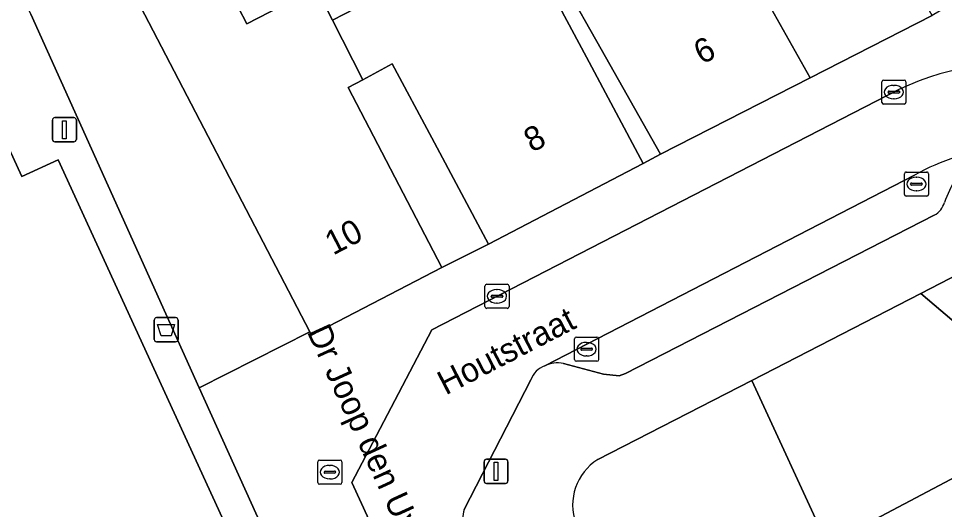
# Model space of a CAD drawing. Extents: x 160377 to 161131, y 383938 to 384853.
# Drawn here: x 161053.13 to 161091.53, y 384064.32 to 384084.69 of the extents above; entities that cross this region are included whole.
import ezdxf

# ---------------------------------------------------------------- set-up
doc = ezdxf.new("R2010")
doc.units = 0
for name, color, linetype in [('IMGEO_Afvalbak', 7, 'Continuous'), ('IMGEO_Erf', 7, 'Continuous'), ('IMGEO_Groenvoorziening', 7, 'Continuous'), ('IMGEO_Kolk', 7, 'Continuous'), ('IMGEO_Lichtmast', 7, 'Continuous'), ('IMGEO_Openbare_ruimte_label', 7, 'Continuous'), ('IMGEO_Pand', 7, 'Continuous'), ('IMGEO_Pand_nummerreeks', 7, 'Continuous'), ('IMGEO_Parkeervlak_open', 7, 'Continuous'), ('IMGEO_Rijbaan_lokaal_open', 7, 'Continuous'), ('IMGEO_Rioolput', 7, 'Continuous'), ('IMGEO_Voetpad_open', 7, 'Continuous')]:
    doc.layers.add(name, color=color, linetype=linetype)

msp = doc.modelspace()

# ---------------------------------------------------------------- linework, layer by layer
at = {"layer": 'IMGEO_Afvalbak'}
for p, q in [((161058.751, 384071.379), (161058.751, 384072.179)), ((161058.751, 384072.179), (161058.751, 384071.379)), ((161058.851, 384072.279), (161059.641, 384072.279)), ((161059.641, 384072.279), (161058.851, 384072.279)), ((161059.741, 384072.179), (161059.741, 384071.379)), ((161059.741, 384071.379), (161059.741, 384072.179)), ((161059.641, 384071.279), (161058.851, 384071.279)), ((161058.851, 384071.279), (161059.641, 384071.279))]:
    msp.add_line(p, q, dxfattribs=at)
msp.add_lwpolyline([(161058.894, 384071.993), (161059.598, 384071.993), (161059.449, 384071.523), (161059.043, 384071.523), (161058.894, 384071.993)], dxfattribs=at)
for centre, start, end in [((161058.851, 384072.179), 90, 180), ((161058.851, 384072.179), 90, 180), ((161059.641, 384072.179), 0, 90), ((161059.641, 384072.179), 360, 90), ((161058.851, 384071.379), 180, 270), ((161058.851, 384071.379), 180, 270), ((161059.641, 384071.379), 270, 0), ((161059.641, 384071.379), 270, 0)]:
    msp.add_arc(centre, 0.1, start, end, dxfattribs=at)
at = {"layer": 'IMGEO_Erf'}
for points in [[(161073.012, 384089.93), (161076.673, 384083.086), (161079.031, 384078.677), (161079.75, 384079.061), (161077.291, 384083.415), (161075.753, 384086.139)], [(161060.522, 384088.46), (161062.6, 384084.464), (161065.468, 384085.956), (161066.149, 384084.612), (161069.527, 384086.376)], [(161075.586, 384036.675), (161066.362, 384056.655), (161060.623, 384069.375), (161053.635, 384084.865)], [(161050.825, 384083.417), (161053.259, 384078.139), (161054.768, 384078.831), (161073.855, 384037.184), (161068.547, 384034.745), (161069.225, 384033.241), (161046.86, 384023.007)]]:
    msp.add_lwpolyline(points, dxfattribs=at)
msp.add_lwpolyline([(161072.621, 384075.331), (161070.261, 384079.74), (161068.622, 384082.803), (161067.398, 384082.148), (161066.8, 384081.829), (161068.378, 384078.795), (161070.685, 384074.358)], close=True, dxfattribs=at)
at = {"layer": 'IMGEO_Groenvoorziening'}
for points in [[(161097.458, 384076.719), (161094.559, 384075.348), (161090.546, 384073.284), (161096.607, 384068.121), (161098.332, 384069.035), (161099.115, 384074.515)], [(161076.239, 384063.745), (161078.552, 384058.702), (161080.631, 384059.718), (161086.676, 384062.875), (161083.535, 384069.679)], [(161083.535, 384069.679), (161077.146, 384066.394)]]:
    msp.add_lwpolyline(points, dxfattribs=at)
for points in [[(161096.607, 384068.121), (161090.546, 384073.284), (161083.535, 384069.679), (161086.676, 384062.875), (161088.407, 384063.779)], [(161096.377, 384055.332), (161092.946, 384062.492), (161097.733, 384064.837), (161098.332, 384069.035), (161096.607, 384068.121), (161088.407, 384063.779), (161091.196, 384058.406), (161089.991, 384047.409), (161086.653, 384046.606), (161084.505, 384045.725), (161086.424, 384041.542), (161087.222, 384039.848), (161087.425, 384039.885), (161087.891, 384038.916), (161094.413, 384041.925)]]:
    msp.add_lwpolyline(points, close=True, dxfattribs=at)
msp.add_arc((161078.336, 384064.507), 2.231, 122.2302, 199.9681, dxfattribs=at)
at = {"layer": 'IMGEO_Kolk'}
for p, q in [((161088.925, 384081.207), (161088.925, 384082.059)), ((161089, 384082.133), (161089.852, 384082.133)), ((161089.413, 384081.913), (161089.438, 384081.913)), ((161089.926, 384082.059), (161089.926, 384081.207)), ((161089.184, 384081.627), (161089.184, 384081.639)), ((161089.622, 384081.59), (161089.224, 384081.59)), ((161089.227, 384081.676), (161089.625, 384081.676)), ((161089.668, 384081.639), (161089.668, 384081.627)), ((161089.852, 384081.133), (161089, 384081.133)), ((161089.436, 384081.353), (161089.411, 384081.353)), ((161089.938, 384078.32), (161090.79, 384078.32)), ((161089.863, 384077.394), (161089.863, 384078.246)), ((161090.351, 384078.1), (161090.376, 384078.1)), ((161090.864, 384078.246), (161090.864, 384077.394)), ((161090.122, 384077.814), (161090.122, 384077.826)), ((161090.56, 384077.777), (161090.162, 384077.777)), ((161090.165, 384077.863), (161090.563, 384077.863)), ((161090.606, 384077.826), (161090.606, 384077.814)), ((161090.79, 384077.32), (161089.938, 384077.32)), ((161090.374, 384077.54), (161090.349, 384077.54)), ((161072.466, 384072.74), (161072.466, 384073.592)), ((161072.541, 384073.666), (161073.393, 384073.666)), ((161072.954, 384073.446), (161072.979, 384073.446)), ((161073.467, 384073.592), (161073.467, 384072.74)), ((161072.725, 384073.16), (161072.725, 384073.172)), ((161073.163, 384073.123), (161072.765, 384073.123)), ((161072.768, 384073.209), (161073.166, 384073.209)), ((161073.209, 384073.172), (161073.209, 384073.16)), ((161073.393, 384072.666), (161072.541, 384072.666)), ((161072.977, 384072.886), (161072.952, 384072.886)), ((161076.258, 384071.472), (161077.11, 384071.472)), ((161076.183, 384070.546), (161076.183, 384071.398)), ((161076.671, 384071.252), (161076.696, 384071.252)), ((161077.184, 384071.398), (161077.184, 384070.546)), ((161076.442, 384070.966), (161076.442, 384070.978)), ((161076.88, 384070.929), (161076.482, 384070.929)), ((161076.485, 384071.015), (161076.883, 384071.015)), ((161076.694, 384070.692), (161076.669, 384070.692)), ((161076.926, 384070.978), (161076.926, 384070.966)), ((161077.11, 384070.472), (161076.258, 384070.472))]:
    msp.add_line(p, q, dxfattribs=at)
for points in [[(161088.925, 384081.207), (161088.925, 384082.059)], [(161089, 384082.133), (161089.852, 384082.133)], [(161089.926, 384082.059), (161089.926, 384081.207)], [(161089.852, 384081.133), (161089, 384081.133)], [(161089.938, 384078.32), (161090.79, 384078.32)], [(161089.863, 384077.394), (161089.863, 384078.246)], [(161090.864, 384078.246), (161090.864, 384077.394)], [(161090.79, 384077.32), (161089.938, 384077.32)], [(161072.466, 384072.74), (161072.466, 384073.592)], [(161072.541, 384073.666), (161073.393, 384073.666)], [(161073.467, 384073.592), (161073.467, 384072.74)], [(161073.393, 384072.666), (161072.541, 384072.666)], [(161076.258, 384071.472), (161077.11, 384071.472)], [(161076.183, 384070.546), (161076.183, 384071.398)], [(161077.184, 384071.398), (161077.184, 384070.546)], [(161077.11, 384070.472), (161076.258, 384070.472)]]:
    msp.add_lwpolyline(points, dxfattribs=at)
for centre, radius, start, end in [((161089.002, 384082.057), 0.0765, 91.552, 178.448), ((161089.002, 384082.057), 0.0765, 91.552, 178.448), ((161089.85, 384082.057), 0.0765, 1.552, 88.448), ((161089.85, 384082.057), 0.0765, 1.552, 88.448), ((161089.224, 384081.636), 0.0403, 85.8775, 175.7526), ((161089.221, 384081.626), 0.0366, 178.938, 274.7102), ((161089.625, 384081.633), 0.043, 264.8664, 352.4533), ((161089.629, 384081.638), 0.0386, 1.7309, 96.639), ((161089.002, 384081.209), 0.0765, 181.552, 268.448), ((161089.002, 384081.209), 0.0765, 181.552, 268.448), ((161089.85, 384081.209), 0.0765, 271.552, 358.448), ((161089.85, 384081.209), 0.0765, 271.552, 358.448), ((161089.94, 384078.244), 0.0765, 91.552, 178.448), ((161089.94, 384078.244), 0.0765, 91.552, 178.448), ((161090.788, 384078.244), 0.0765, 1.552, 88.448), ((161090.788, 384078.244), 0.0765, 1.552, 88.448), ((161090.162, 384077.823), 0.0403, 85.8775, 175.7526), ((161090.159, 384077.813), 0.0366, 178.938, 274.7102), ((161090.563, 384077.82), 0.043, 264.8664, 352.4533), ((161090.567, 384077.825), 0.0386, 1.7309, 96.639), ((161089.94, 384077.396), 0.0765, 181.552, 268.448), ((161089.94, 384077.396), 0.0765, 181.552, 268.448), ((161090.788, 384077.396), 0.0765, 271.552, 358.448), ((161090.788, 384077.396), 0.0765, 271.552, 358.448), ((161072.543, 384073.59), 0.0765, 91.552, 178.448), ((161072.543, 384073.59), 0.0765, 91.552, 178.448), ((161073.391, 384073.59), 0.0765, 1.552, 88.448), ((161073.391, 384073.59), 0.0765, 1.552, 88.448), ((161072.765, 384073.169), 0.0403, 85.8775, 175.7526), ((161072.762, 384073.159), 0.0366, 178.938, 274.7102), ((161073.166, 384073.166), 0.043, 264.8664, 352.4533), ((161073.17, 384073.171), 0.0386, 1.7309, 96.639), ((161072.543, 384072.742), 0.0765, 181.552, 268.448), ((161072.543, 384072.742), 0.0765, 181.552, 268.448), ((161073.391, 384072.742), 0.0765, 271.552, 358.448), ((161073.391, 384072.742), 0.0765, 271.552, 358.448), ((161076.26, 384071.396), 0.0765, 91.552, 178.448), ((161076.26, 384071.396), 0.0765, 91.552, 178.448), ((161077.108, 384071.396), 0.0765, 1.552, 88.448), ((161077.108, 384071.396), 0.0765, 1.552, 88.448), ((161076.482, 384070.975), 0.0403, 85.8775, 175.7526), ((161076.479, 384070.965), 0.0366, 178.938, 274.7102), ((161076.883, 384070.972), 0.043, 264.8664, 352.4533), ((161076.887, 384070.977), 0.0386, 1.7309, 96.639), ((161076.26, 384070.548), 0.0765, 181.552, 268.448), ((161076.26, 384070.548), 0.0765, 181.552, 268.448), ((161077.108, 384070.548), 0.0765, 271.552, 358.448), ((161077.108, 384070.548), 0.0765, 271.552, 358.448)]:
    msp.add_arc(centre, radius, start, end, dxfattribs=at)
for centre, major_axis, ratio, start_param, end_param in [((161089.412, 384081.633), (-0.387, 0.002), 0.722429, 4.712389, 7.853982), ((161089.437, 384081.633), (-0.39, 0.002), 0.717154, 1.570796, 4.712389), ((161090.35, 384077.82), (-0.387, 0.002), 0.722429, 4.712389, 7.853982), ((161090.375, 384077.82), (-0.39, 0.002), 0.717154, 1.570796, 4.712389), ((161072.953, 384073.166), (-0.387, 0.002), 0.722429, 4.712389, 7.853982), ((161072.978, 384073.166), (-0.39, 0.002), 0.717154, 1.570796, 4.712389), ((161076.67, 384070.972), (-0.387, 0.002), 0.722429, 4.712389, 7.853982), ((161076.695, 384070.972), (-0.39, 0.002), 0.717154, 1.570796, 4.712389)]:
    msp.add_ellipse(centre, major_axis=major_axis, ratio=ratio, start_param=start_param, end_param=end_param, dxfattribs=at)
at = {"layer": 'IMGEO_Lichtmast'}
for p, q in [((161054.533, 384079.674), (161054.533, 384080.474)), ((161054.533, 384080.474), (161054.533, 384079.674)), ((161054.633, 384080.574), (161055.423, 384080.574)), ((161055.423, 384080.574), (161054.633, 384080.574)), ((161055.523, 384080.474), (161055.523, 384079.674)), ((161055.523, 384079.674), (161055.523, 384080.474)), ((161055.423, 384079.574), (161054.633, 384079.574)), ((161054.633, 384079.574), (161055.423, 384079.574)), ((161072.432, 384065.505), (161072.432, 384066.305)), ((161072.432, 384066.305), (161072.432, 384065.505)), ((161072.532, 384066.405), (161073.322, 384066.405)), ((161073.322, 384066.405), (161072.532, 384066.405)), ((161073.422, 384066.305), (161073.422, 384065.505)), ((161073.422, 384065.505), (161073.422, 384066.305)), ((161073.322, 384065.405), (161072.532, 384065.405)), ((161072.532, 384065.405), (161073.322, 384065.405))]:
    msp.add_line(p, q, dxfattribs=at)
for points in [[(161054.953, 384080.449), (161055.103, 384080.449), (161055.103, 384079.699), (161054.953, 384079.699), (161054.953, 384080.449)], [(161072.852, 384066.28), (161073.002, 384066.28), (161073.002, 384065.53), (161072.852, 384065.53), (161072.852, 384066.28)]]:
    msp.add_lwpolyline(points, dxfattribs=at)
for centre, start, end in [((161054.633, 384080.474), 90, 180), ((161054.633, 384080.474), 90, 180), ((161055.423, 384080.474), 0, 90), ((161055.423, 384080.474), 360, 90), ((161054.633, 384079.674), 180, 270), ((161054.633, 384079.674), 180, 270), ((161055.423, 384079.674), 270, 0), ((161055.423, 384079.674), 270, 0), ((161072.532, 384066.305), 90, 180), ((161072.532, 384066.305), 90, 180), ((161073.322, 384066.305), 0, 90), ((161073.322, 384066.305), 360, 90), ((161072.532, 384065.505), 180, 270), ((161072.532, 384065.505), 180, 270), ((161073.322, 384065.505), 270, 0), ((161073.322, 384065.505), 270, 0)]:
    msp.add_arc(centre, 0.1, start, end, dxfattribs=at)
at = {"layer": 'IMGEO_Pand'}
for points in [[(161088.561, 384089.171), (161084.877, 384095.474), (161085.652, 384095.87), (161080.343, 384105.162), (161078.159, 384108.985), (161078.05, 384108.923), (161074.6, 384106.953), (161082.011, 384093.981), (161082.309, 384094.162), (161084.203, 384090.453), (161081.968, 384089.312), (161085.949, 384082.226), (161091.01, 384084.811)], [(161076.673, 384083.086), (161073.012, 384089.93), (161068.833, 384087.705), (161069.527, 384086.376), (161066.149, 384084.612), (161067.398, 384082.148), (161068.622, 384082.803), (161070.261, 384079.74), (161072.621, 384075.331), (161079.031, 384078.677)], [(161085.949, 384082.226), (161081.968, 384089.312), (161075.753, 384086.139), (161077.291, 384083.415), (161079.75, 384079.061)], [(161066.8, 384081.829), (161067.398, 384082.148), (161066.149, 384084.612), (161065.468, 384085.956), (161062.6, 384084.464), (161060.522, 384088.46), (161057.345, 384086.808), (161057.479, 384086.551), (161065.206, 384071.687), (161065.279, 384071.547), (161070.685, 384074.358), (161068.378, 384078.795)]]:
    msp.add_lwpolyline(points, close=True, dxfattribs=at)
msp.add_lwpolyline([(161046.86, 384023.007), (161069.225, 384033.241), (161068.547, 384034.745), (161073.855, 384037.184), (161054.768, 384078.831), (161053.259, 384078.139), (161050.825, 384083.417)], dxfattribs=at)
at = {"layer": 'IMGEO_Parkeervlak_open'}
for points in [[(161090.282, 384078.192), (161074.953, 384070.278)], [(161075.721, 384070.382), (161077.378, 384069.94), (161078.04, 384069.864), (161078.301, 384069.964), (161091.099, 384076.532)]]:
    msp.add_lwpolyline(points, dxfattribs=at)
for centre, radius, start, end in [((161094.503, 384070.73), 8.573, 94.3094, 119.4972), ((161095.792, 384075.59), 4.514, 133.9957, 160.9784), ((161090.718, 384077.275), 0.835, 297.1657, 345.1458), ((161075.494, 384069.171), 1.232, 79.3837, 116.0401)]:
    msp.add_arc(centre, radius, start, end, dxfattribs=at)
at = {"layer": 'IMGEO_Rijbaan_lokaal_open'}
for points in [[(161089.631, 384081.743), (161070.272, 384071.779), (161067.669, 384066.806), (161066.952, 384065.437), (161067.66, 384063.879), (161079.417, 384038.264), (161079.479, 384038.137), (161080.188, 384036.578), (161083.394, 384038.028), (161082.664, 384039.549), (161071.973, 384063.052)], [(161074.953, 384070.278), (161090.282, 384078.192)], [(161071.604, 384064.323), (161074.377, 384069.694)]]:
    msp.add_lwpolyline(points, dxfattribs=at)
for centre, radius, start, end in [((161094.903, 384070.359), 12.546, 81.5712, 114.8491), ((161094.503, 384070.73), 8.573, 94.3094, 119.4972), ((161075.221, 384069.437), 0.882, 107.6948, 163.0954), ((161072.722, 384063.961), 1.175, 162.0492, 200.0477)]:
    msp.add_arc(centre, radius, start, end, dxfattribs=at)
at = {"layer": 'IMGEO_Rioolput'}
for p, q in [((161065.535, 384065.445), (161065.535, 384066.297)), ((161065.61, 384066.371), (161066.462, 384066.371)), ((161066.023, 384066.151), (161066.048, 384066.151)), ((161066.536, 384066.297), (161066.536, 384065.445)), ((161065.794, 384065.865), (161065.794, 384065.877)), ((161066.232, 384065.828), (161065.834, 384065.828)), ((161065.837, 384065.914), (161066.235, 384065.914)), ((161066.278, 384065.877), (161066.278, 384065.865)), ((161066.462, 384065.371), (161065.61, 384065.371)), ((161066.046, 384065.591), (161066.021, 384065.591))]:
    msp.add_line(p, q, dxfattribs=at)
for points in [[(161065.535, 384065.445), (161065.535, 384066.297)], [(161065.61, 384066.371), (161066.462, 384066.371)], [(161066.536, 384066.297), (161066.536, 384065.445)], [(161066.462, 384065.371), (161065.61, 384065.371)]]:
    msp.add_lwpolyline(points, dxfattribs=at)
for centre, radius, start, end in [((161065.612, 384066.295), 0.0765, 91.552, 178.448), ((161065.612, 384066.295), 0.0765, 91.552, 178.448), ((161066.46, 384066.295), 0.0765, 1.552, 88.448), ((161066.46, 384066.295), 0.0765, 1.552, 88.448), ((161065.834, 384065.874), 0.0403, 85.8775, 175.7526), ((161065.831, 384065.864), 0.0366, 178.938, 274.7102), ((161066.235, 384065.871), 0.043, 264.8664, 352.4533), ((161066.239, 384065.876), 0.0386, 1.7309, 96.639), ((161065.612, 384065.447), 0.0765, 181.552, 268.448), ((161065.612, 384065.447), 0.0765, 181.552, 268.448), ((161066.46, 384065.447), 0.0765, 271.552, 358.448), ((161066.46, 384065.447), 0.0765, 271.552, 358.448)]:
    msp.add_arc(centre, radius, start, end, dxfattribs=at)
for centre, major_axis, ratio, start_param, end_param in [((161066.022, 384065.871), (-0.387, 0.002), 0.722429, 4.712389, 7.853982), ((161066.047, 384065.871), (-0.39, 0.002), 0.717154, 1.570796, 4.712389)]:
    msp.add_ellipse(centre, major_axis=major_axis, ratio=ratio, start_param=start_param, end_param=end_param, dxfattribs=at)
at = {"layer": 'IMGEO_Voetpad_open'}
msp.add_lwpolyline([(161041.603, 384115.373), (161037.601, 384123.095), (161036.946, 384124.434), (161034.221, 384123.045), (161034.932, 384121.732), (161038.91, 384114.001), (161043.612, 384104.8), (161045.881, 384100.391), (161050.608, 384090.89), (161053.635, 384084.865), (161060.623, 384069.375), (161065.206, 384071.687), (161057.479, 384086.551), (161057.133, 384086.372), (161051.279, 384096.671), (161047.283, 384103.702), (161047.557, 384103.835), (161046.943, 384105.106)], close=True, dxfattribs=at)
for points in [[(161096.742, 384082.769), (161098.508, 384082.574), (161098.788, 384082.543), (161099.265, 384082.49), (161100.519, 384090), (161098.614, 384089.014), (161097.85, 384088.584), (161096.524, 384087.839), (161091.55, 384085.135), (161091.01, 384084.811), (161085.949, 384082.226), (161079.75, 384079.061), (161079.031, 384078.677), (161072.621, 384075.331), (161070.685, 384074.358), (161065.279, 384071.547), (161065.206, 384071.687), (161060.623, 384069.375), (161066.362, 384056.655), (161075.586, 384036.675)], [(161067.66, 384063.879), (161066.952, 384065.437), (161067.669, 384066.806), (161070.272, 384071.779), (161089.631, 384081.743)], [(161091.099, 384076.532), (161078.301, 384069.964), (161078.04, 384069.864), (161077.378, 384069.94), (161075.721, 384070.382)], [(161090.546, 384073.284), (161094.559, 384075.348), (161097.458, 384076.719)], [(161077.146, 384066.394), (161083.535, 384069.679), (161090.546, 384073.284)], [(161074.377, 384069.694), (161071.604, 384064.323)]]:
    msp.add_lwpolyline(points, dxfattribs=at)
for centre, radius, start, end in [((161094.903, 384070.359), 12.546, 81.5712, 114.8491), ((161095.792, 384075.59), 4.514, 133.9957, 160.9784), ((161090.718, 384077.275), 0.835, 297.1657, 345.1458), ((161075.221, 384069.437), 0.882, 107.6948, 163.0954), ((161075.494, 384069.171), 1.232, 79.3837, 116.0401), ((161078.336, 384064.507), 2.231, 122.2302, 199.9681), ((161072.722, 384063.961), 1.175, 162.0492, 200.0477)]:
    msp.add_arc(centre, radius, start, end, dxfattribs=at)

# ---------------------------------------------------------------- texts
at = {"layer": 'IMGEO_Openbare_ruimte_label'}
for s, rotation, p in [('Houtstraat', 27.3078, (161070.838, 384069.048)), ('Dr Joop den Uylstraat', 294.6431, (161065.071, 384071.7))]:
    msp.add_text(s, height=1, rotation=rotation, dxfattribs=at).set_placement(p)
at = {"layer": 'IMGEO_Pand_nummerreeks'}
for s, rotation, p in [('6', 27.0515, (161081.458, 384082.762)), ('8', 27.565, (161074.42, 384079.113)), ('10', 27.4733, (161066.169, 384074.85))]:
    msp.add_text(s, height=1, rotation=rotation, dxfattribs=at).set_placement(p)

doc.saveas('drawing.dxf')
